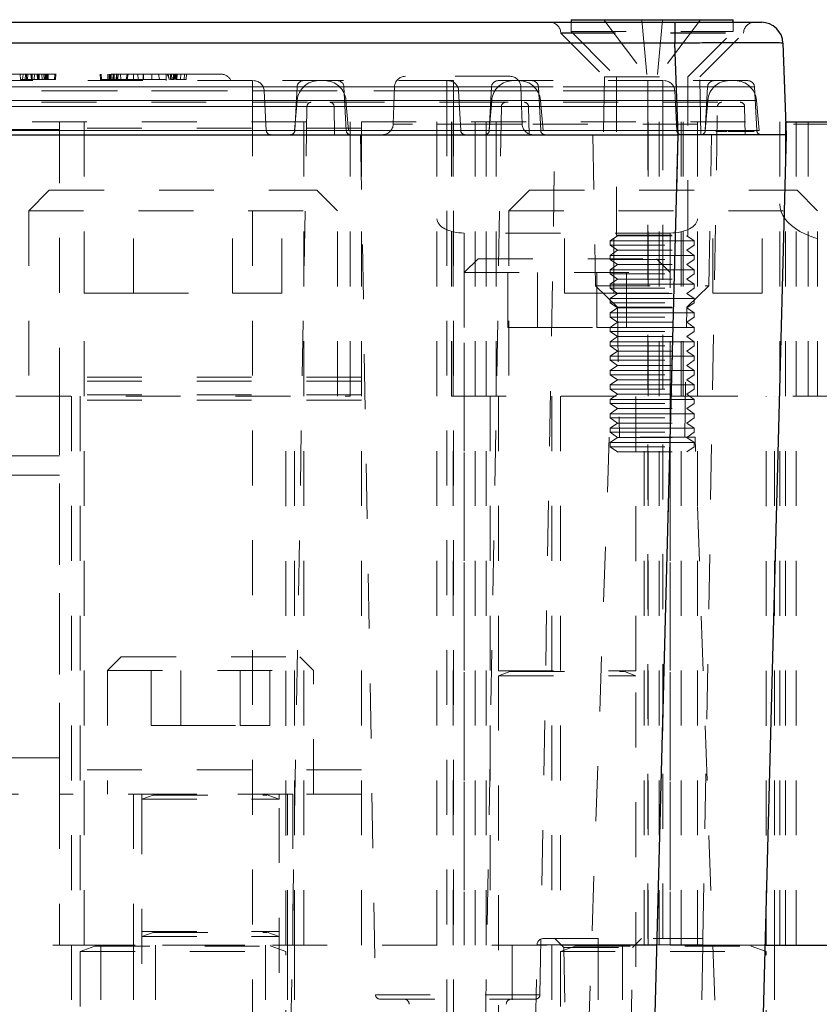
# Model space of a CAD drawing. Header units: inches. Extents: x 1802 to 2468, y -208 to -72.
# Tile 306 of 595: x 2074.74 to 2076.2, y -114.8 to -113.01. Entities that reach past the tile are written whole.
import ezdxf

# ---------------------------------------------------------------- set-up
doc = ezdxf.new("R2010")
doc.units = ezdxf.units.IN
doc.header["$LTSCALE"] = 0.5
doc.header["$MEASUREMENT"] = 0
doc.linetypes.add('HIDDEN', pattern=[0.225, 0.15, -0.075])
for name, color, linetype in [('DIE-M-S', 8, 'Continuous'), ('DIE-M-S3', 8, 'Continuous'), ('SVD-M-S', 8, 'Continuous')]:
    doc.layers.add(name, color=color, linetype=linetype)

msp = doc.modelspace()

# ---------------------------------------------------------------- linework, layer by layer
at = {"layer": 'DIE-M-S', "linetype": 'HIDDEN', "lineweight": 18}
for p, q in [((2073.5641, -113.19667), (2076.13726, -113.19667)), ((2074.85891, -114.69667), (2074.85891, -113.19667)), ((2075.25916, -114.69667), (2075.25916, -113.19667)), ((2075.25916, -114.69667), (2075.25916, -113.19667)), ((2075.34366, -113.69667), (2075.34366, -113.19667)), ((2075.36416, -114.69667), (2075.36416, -113.19667)), ((2075.50166, -114.69667), (2075.50166, -113.19667)), ((2075.53166, -114.69667), (2075.53166, -113.19667)), ((2075.53166, -114.69667), (2075.53166, -113.19667)), ((2075.57166, -114.69667), (2075.57166, -113.19667)), ((2075.57166, -114.69667), (2075.57166, -113.19667)), ((2075.60966, -113.19667), (2075.60966, -113.69667)), ((2075.90666, -114.69667), (2075.90666, -113.19667)), ((2075.90666, -114.69667), (2075.90666, -113.19667)), ((2075.94666, -114.69667), (2075.94666, -113.19667)), ((2075.94666, -114.69667), (2075.94666, -113.19667)), ((2075.97666, -114.69667), (2075.97666, -113.19667)), ((2076.12666, -114.69667), (2076.12666, -113.19667)), ((2076.13666, -114.69667), (2076.13666, -113.19667)), ((2076.13666, -114.69667), (2076.13666, -113.19667)), ((2074.73466, -113.69667), (2075.34366, -113.69667)), ((2074.83616, -113.69667), (2074.83616, -114.69667)), ((2075.24216, -114.69667), (2075.24216, -113.69667)), ((2075.71116, -113.69667), (2075.71116, -114.69667)), ((2075.95016, -113.69667), (2076.17816, -113.69667)), ((2076.11716, -114.69667), (2076.11716, -113.69667)), ((2073.60194, -114.69667), (2076.09942, -114.69667))]:
    msp.add_line(p, q, dxfattribs=at)
at = {"layer": 'DIE-M-S', "linetype": 'Continuous', "lineweight": 25}
for p, q in [((2076.13726, -113.19667), (2080.27666, -113.19667)), ((2076.09942, -114.69667), (2080.28654, -114.69667))]:
    msp.add_line(p, q, dxfattribs=at)
at = {"layer": 'DIE-M-S3', "linetype": 'HIDDEN', "lineweight": 18}
for p, q in [((2074.11416, -113.21091), (2074.81416, -113.21091)), ((2074.11416, -113.21091), (2074.81416, -113.21091)), ((2074.81416, -113.20846), (2074.81416, -113.19667)), ((2074.81416, -113.19667), (2074.81416, -113.20846)), ((2075.36416, -113.20846), (2074.81416, -113.20846)), ((2075.36416, -113.20846), (2074.81416, -113.20846)), ((2074.81416, -113.20846), (2074.81416, -113.66223)), ((2075.97666, -113.20112), (2075.50166, -113.20112)), ((2075.97666, -113.20112), (2075.50166, -113.20112)), ((2075.52816, -113.19667), (2075.52816, -113.69667)), ((2075.59166, -113.19667), (2075.59166, -114.69667)), ((2075.59166, -113.19667), (2075.59166, -114.69667)), ((2075.88666, -113.19667), (2075.88666, -114.69667)), ((2075.88666, -113.19667), (2075.88666, -114.69667)), ((2075.95016, -113.69667), (2075.95016, -113.19667)), ((2076.65166, -113.2013), (2076.12666, -113.2013)), ((2076.65166, -113.2013), (2076.12666, -113.2013)), ((2076.15666, -113.19667), (2076.15666, -114.69667)), ((2076.15666, -113.19667), (2076.15666, -114.69667)), ((2076.17816, -113.19667), (2076.17816, -113.69667)), ((2075.92666, -113.39948), (2075.55166, -113.39948)), ((2075.55166, -113.39948), (2075.55166, -114.69667)), ((2075.55166, -113.39948), (2075.55166, -113.47167)), ((2075.92666, -113.39948), (2075.92666, -114.69667)), ((2075.92666, -113.39948), (2075.92666, -113.47167)), ((2075.36416, -113.66223), (2074.81416, -113.66223)), ((2074.81416, -113.66223), (2074.81416, -113.70371)), ((2075.36416, -113.66939), (2074.81416, -113.66939)), ((2075.36416, -113.69428), (2074.81416, -113.69428)), ((2075.36416, -113.70371), (2074.81416, -113.70371)), ((2074.81416, -113.70371), (2074.81416, -114.35573)), ((2075.52816, -113.69667), (2075.95016, -113.69667)), ((2075.55166, -113.69667), (2075.55166, -114.69667)), ((2075.59866, -113.69667), (2075.59866, -114.69667)), ((2075.87966, -114.69667), (2075.87966, -113.69667)), ((2075.92666, -113.69667), (2075.92666, -114.69667)), ((2076.17816, -113.69667), (2076.60016, -113.69667)), ((2074.11416, -113.80564), (2074.81416, -113.80564)), ((2074.11416, -113.80564), (2074.81416, -113.80564)), ((2074.11416, -113.84048), (2074.81416, -113.84048)), ((2074.11416, -113.84048), (2074.81416, -113.84048)), ((2074.81416, -114.35573), (2074.81416, -113.84048)), ((2074.11416, -114.35573), (2074.81416, -114.35573)), ((2074.11416, -114.35573), (2074.81416, -114.35573)), ((2074.81416, -114.42167), (2074.81416, -114.35573)), ((2075.36416, -114.37771), (2074.81416, -114.37771)), ((2075.36416, -114.37771), (2074.81416, -114.37771)), ((2074.23916, -114.42167), (2074.81416, -114.42167)), ((2074.81416, -114.42167), (2074.81416, -114.69667)), ((2074.81416, -114.42167), (2074.81416, -114.69667)), ((2075.23916, -114.42167), (2074.81416, -114.42167)), ((2074.94866, -114.42167), (2074.94866, -114.69667)), ((2075.22966, -114.69667), (2075.22966, -114.42167)), ((2075.23916, -114.42167), (2075.23916, -114.69667)), ((2075.23916, -114.42167), (2075.23916, -114.69667)), ((2075.36416, -114.42167), (2075.23916, -114.42167)), ((2073.60194, -114.69667), (2076.09942, -114.69667)), ((2074.83616, -114.69667), (2074.83616, -115.19667)), ((2074.88916, -115.19667), (2074.88916, -114.69667)), ((2074.94866, -114.69667), (2074.94866, -115.19667)), ((2074.98866, -114.69667), (2074.98866, -115.19667)), ((2075.18966, -115.19667), (2075.18966, -114.69667)), ((2075.22966, -115.19667), (2075.22966, -114.69667)), ((2075.24216, -115.19667), (2075.24216, -114.69667)), ((2075.63866, -114.69667), (2075.63866, -115.19667)), ((2075.71116, -114.69667), (2075.71116, -115.19667)), ((2075.83966, -115.19667), (2075.83966, -114.69667)), ((2076.11716, -115.19667), (2076.11716, -114.69667))]:
    msp.add_line(p, q, dxfattribs=at)
at = {"layer": 'DIE-M-S3', "linetype": 'Continuous', "lineweight": 25}
msp.add_line((2076.09942, -114.69667), (2080.28654, -114.69667), dxfattribs=at)
at = {"layer": 'DIE-M-S3', "linetype": 'HIDDEN', "lineweight": 18}
for centre, major_axis, ratio, start_param, end_param in [((2076.25166, -113.3465), (0.125, 0), 0.5657728, 3.1415927, 4.712389), ((2075.55166, -113.37345), (0.05, 0), 0.5205671, 3.1415927, 4.712389), ((2075.92666, -113.37345), (0.05, 0), 0.5205671, 4.712389, 6.2831853)]:
    msp.add_ellipse(centre, major_axis=major_axis, ratio=ratio, start_param=start_param, end_param=end_param, dxfattribs=at)
at = {"layer": 'SVD-M-S', "linetype": 'Continuous', "lineweight": 25}
for p, q in [((2075.74635, -113.01081), (2075.74635, -113.01557)), ((2075.74635, -113.01081), (2076.04163, -113.01081)), ((2076.04163, -113.01557), (2076.04163, -113.01081)), ((2073.76583, -113.01557), (2075.93553, -113.01557)), ((2075.93553, -113.01557), (2075.93553, -113.05357)), ((2075.93553, -113.01557), (2076.09291, -113.01557)), ((2075.93553, -113.05357), (2073.76583, -113.05357)), ((2075.94135, -113.2203), (2075.93553, -113.05357)), ((2076.13226, -113.05357), (2076.13808, -113.2203)), ((2073.76001, -113.2203), (2075.94135, -113.2203)), ((2073.76006, -113.2203), (2075.9413, -113.2203)), ((2075.89055, -115.15833), (2075.9413, -113.2203)), ((2076.13808, -113.2203), (2075.94135, -113.2203)), ((2076.13808, -113.2203), (2076.08733, -115.15833))]:
    msp.add_line(p, q, dxfattribs=at)
at = {"layer": 'SVD-M-S', "linetype": 'HIDDEN', "lineweight": 18}
for p, q in [((2075.80619, -113.01081), (2075.88454, -113.11514)), ((2075.87509, -113.01081), (2075.88454, -113.11514)), ((2075.91289, -113.01081), (2075.90344, -113.11514)), ((2075.98178, -113.01081), (2075.90344, -113.11514)), ((2075.74635, -113.01557), (2075.74635, -113.03247)), ((2075.93553, -113.05357), (2075.93553, -113.01557)), ((2076.04163, -113.03247), (2076.04163, -113.01557)), ((2075.72733, -113.03457), (2076.05879, -113.03457)), ((2075.72733, -113.03457), (2076.05879, -113.03457)), ((2075.72733, -113.03457), (2075.72735, -113.03526)), ((2075.72735, -113.03526), (2076.06062, -113.03526)), ((2075.72735, -113.03526), (2075.80724, -113.11514)), ((2075.74635, -113.03247), (2076.04163, -113.03247)), ((2075.74635, -113.03247), (2075.82903, -113.11514)), ((2075.95895, -113.11514), (2076.04163, -113.03247)), ((2075.98074, -113.11514), (2076.06062, -113.03526)), ((2076.06062, -113.03526), (2076.06065, -113.03457)), ((2073.76583, -113.05357), (2075.93553, -113.05357)), ((2075.93553, -113.05357), (2075.94135, -113.2203)), ((2075.00816, -113.11006), (2074.6932, -113.11006)), ((2074.74293, -113.1199), (2074.74241, -113.11006)), ((2074.74686, -113.1199), (2074.74783, -113.11006)), ((2074.75174, -113.1199), (2074.75226, -113.11006)), ((2074.75398, -113.1199), (2074.75398, -113.11006)), ((2074.75568, -113.1199), (2074.75619, -113.11006)), ((2074.76312, -113.1199), (2074.7575, -113.1199)), ((2074.76312, -113.1199), (2074.7621, -113.11006)), ((2074.76305, -113.1199), (2074.76253, -113.11006)), ((2074.7644, -113.1199), (2074.76407, -113.11006)), ((2074.76782, -113.1199), (2074.76828, -113.11006)), ((2074.76782, -113.1199), (2074.76828, -113.11006)), ((2074.7914, -113.1199), (2074.76782, -113.1199)), ((2074.7737, -113.1199), (2074.77351, -113.11006)), ((2074.77394, -113.1199), (2074.77394, -113.11006)), ((2074.77604, -113.1199), (2074.77575, -113.11006)), ((2074.77609, -113.1199), (2074.77628, -113.11006)), ((2074.77698, -113.1199), (2074.7772, -113.11006)), ((2074.7823, -113.1199), (2074.78178, -113.11006)), ((2074.78624, -113.1199), (2074.78572, -113.11006)), ((2074.78821, -113.1199), (2074.78769, -113.11006)), ((2074.78883, -113.1199), (2074.78892, -113.11006)), ((2074.79, -113.1199), (2074.79, -113.11006)), ((2074.7914, -113.1199), (2074.79141, -113.11006)), ((2074.79332, -113.1199), (2074.79332, -113.11006)), ((2074.79344, -113.1199), (2074.79344, -113.11006)), ((2074.80489, -113.1199), (2074.80541, -113.11006)), ((2074.80686, -113.1199), (2074.80737, -113.11006)), ((2074.80686, -113.1199), (2074.80737, -113.11006)), ((2074.80686, -113.1199), (2074.80737, -113.11006)), ((2074.8886, -113.1199), (2074.88808, -113.11006)), ((2074.8886, -113.1199), (2074.88808, -113.11006)), ((2074.8886, -113.1199), (2074.88808, -113.11006)), ((2074.8886, -113.1199), (2074.88808, -113.11006)), ((2074.8886, -113.1199), (2074.88808, -113.11006)), ((2074.8886, -113.1199), (2074.88808, -113.11006)), ((2074.8886, -113.1199), (2074.88808, -113.11006)), ((2074.8886, -113.1199), (2074.88808, -113.11006)), ((2074.8886, -113.1199), (2074.88808, -113.11006)), ((2074.8886, -113.1199), (2074.88808, -113.11006)), ((2074.89057, -113.1199), (2074.89005, -113.11006)), ((2074.91365, -113.1199), (2074.89483, -113.1199)), ((2074.90202, -113.1199), (2074.90202, -113.11006)), ((2074.90202, -113.1199), (2074.90572, -113.1199)), ((2074.90221, -113.1199), (2074.9022, -113.11006)), ((2074.90474, -113.1199), (2074.90435, -113.11006)), ((2074.90538, -113.1199), (2074.90537, -113.11006)), ((2074.90538, -113.1199), (2074.90537, -113.11006)), ((2074.90547, -113.1199), (2074.90546, -113.11006)), ((2074.90547, -113.1199), (2074.90546, -113.11006)), ((2074.90565, -113.1199), (2074.90565, -113.11006)), ((2074.90575, -113.1199), (2074.90574, -113.11006)), ((2074.90646, -113.1199), (2074.90617, -113.11006)), ((2074.90661, -113.1199), (2074.9066, -113.11006)), ((2074.90661, -113.1199), (2074.9066, -113.11006)), ((2074.90688, -113.1199), (2074.90661, -113.1199)), ((2074.90691, -113.1199), (2074.90672, -113.11006)), ((2074.90688, -113.1199), (2074.90688, -113.11006)), ((2074.90688, -113.1199), (2074.90688, -113.11006)), ((2074.90688, -113.1199), (2075.02686, -113.1199)), ((2074.90732, -113.1199), (2074.90712, -113.11006)), ((2074.90814, -113.1199), (2074.90814, -113.11006)), ((2074.91096, -113.1199), (2074.91365, -113.1199)), ((2074.91119, -113.1199), (2074.9117, -113.11006)), ((2074.91168, -113.1199), (2074.91167, -113.11006)), ((2074.91316, -113.1199), (2074.91367, -113.11006)), ((2074.91365, -113.1199), (2074.91352, -113.11006)), ((2074.91365, -113.1199), (2074.91352, -113.11006)), ((2074.91365, -113.1199), (2074.91352, -113.11006)), ((2074.91751, -113.1199), (2074.9177, -113.11006)), ((2074.91834, -113.1199), (2074.91853, -113.11006)), ((2074.92051, -113.1199), (2074.9209, -113.11006)), ((2074.926, -113.1199), (2074.92548, -113.11006)), ((2074.93559, -113.1199), (2074.9373, -113.11006)), ((2074.93727, -113.1199), (2074.93926, -113.11006)), ((2074.94859, -113.1199), (2074.94911, -113.11006)), ((2074.9575, -113.1199), (2074.95698, -113.11006)), ((2074.96621, -113.1199), (2074.96621, -113.11006)), ((2074.96642, -113.1199), (2074.96642, -113.11006)), ((2074.96704, -113.1199), (2074.96704, -113.11006)), ((2074.96725, -113.1199), (2074.96725, -113.11006)), ((2074.96725, -113.1199), (2074.96725, -113.11006)), ((2074.96726, -113.1199), (2074.96725, -113.11006)), ((2074.98206, -113.1199), (2074.98257, -113.11006)), ((2074.9961, -113.1199), (2074.99438, -113.11006)), ((2075.10823, -113.11006), (2075.00816, -113.11006)), ((2075.00816, -113.12187), (2075.00816, -113.11006)), ((2075.00816, -113.11006), (2075.00816, -113.12187)), ((2075.01426, -113.1199), (2075.01013, -113.11006)), ((2075.01363, -113.1199), (2075.0121, -113.11006)), ((2075.0164, -113.1199), (2075.01659, -113.11006)), ((2075.0164, -113.1199), (2075.02229, -113.1199)), ((2075.01659, -113.11006), (2075.03813, -113.11006)), ((2075.01659, -113.1199), (2075.01677, -113.11006)), ((2075.01852, -113.1199), (2075.018, -113.11006)), ((2075.02141, -113.1199), (2075.02154, -113.11006)), ((2075.02141, -113.1199), (2075.02154, -113.11006)), ((2075.02141, -113.1199), (2075.02154, -113.11006)), ((2075.02141, -113.1199), (2075.02154, -113.11006)), ((2075.02246, -113.1199), (2075.02194, -113.11006)), ((2075.02279, -113.1199), (2075.0228, -113.11006)), ((2075.02323, -113.1199), (2075.02323, -113.11006)), ((2075.02482, -113.1199), (2075.02483, -113.11006)), ((2075.02482, -113.1199), (2075.02483, -113.11006)), ((2075.02667, -113.1199), (2075.02668, -113.11006)), ((2075.02667, -113.1199), (2075.02668, -113.11006)), ((2075.0268, -113.1199), (2075.02708, -113.11006)), ((2075.02686, -113.1199), (2075.02686, -113.11006)), ((2075.02686, -113.1199), (2075.02686, -113.11006)), ((2075.02785, -113.1199), (2075.02825, -113.11006)), ((2075.0279, -113.1199), (2075.02791, -113.11006)), ((2075.0279, -113.1199), (2075.02791, -113.11006)), ((2075.03479, -113.1199), (2075.03498, -113.11006)), ((2075.04111, -113.1199), (2075.04163, -113.11006)), ((2075.04505, -113.1199), (2075.04556, -113.11006)), ((2075.04505, -113.1199), (2075.04556, -113.11006)), ((2075.04505, -113.1199), (2075.04556, -113.11006)), ((2075.04505, -113.1199), (2075.04556, -113.11006)), ((2075.04505, -113.1199), (2075.04556, -113.11006)), ((2075.04505, -113.1199), (2075.04556, -113.11006)), ((2075.63505, -113.114), (2075.44427, -113.114)), ((2075.80724, -113.11514), (2075.80541, -113.2203)), ((2075.80724, -113.11514), (2075.98074, -113.11514)), ((2075.82903, -113.11514), (2075.82903, -113.40341)), ((2075.95895, -113.40341), (2075.95895, -113.11514)), ((2075.98257, -113.2203), (2075.98074, -113.11514)), ((2075.16564, -113.12187), (2074.18139, -113.12187)), ((2074.18139, -113.13306), (2075.16564, -113.13306)), ((2075.16564, -113.13306), (2074.18139, -113.13306)), ((2074.53572, -113.13306), (2075.51997, -113.13306)), ((2075.51997, -113.13306), (2074.53572, -113.13306)), ((2075.16564, -113.15781), (2075.16564, -113.12187)), ((2075.16564, -113.12187), (2075.16564, -113.15781)), ((2075.32054, -113.12187), (2075.16564, -113.12187)), ((2075.16564, -113.12187), (2075.16564, -113.13306)), ((2075.16564, -113.13306), (2075.16564, -113.12187)), ((2075.16564, -113.12187), (2075.16564, -113.14053)), ((2075.16564, -113.13306), (2075.33233, -113.13306)), ((2075.16564, -113.13306), (2075.16564, -113.21283)), ((2075.24699, -113.13306), (2075.16564, -113.13306)), ((2075.16564, -113.13306), (2075.16564, -113.21283)), ((2075.24699, -113.13306), (2075.2428, -113.21283)), ((2075.53178, -113.13306), (2075.24699, -113.13306)), ((2075.53178, -113.12187), (2075.32054, -113.12187)), ((2075.33233, -113.13306), (2075.33651, -113.21283)), ((2075.33233, -113.13306), (2075.53178, -113.13306)), ((2075.4246, -113.13299), (2075.42221, -113.2013)), ((2075.4246, -113.13299), (2075.65472, -113.13299)), ((2075.51997, -113.12187), (2075.51997, -113.15781)), ((2075.51997, -113.15781), (2075.51997, -113.12187)), ((2075.51997, -113.14053), (2075.51997, -113.12187)), ((2075.51997, -113.12187), (2075.51997, -113.13306)), ((2075.51997, -113.13306), (2075.51997, -113.12187)), ((2075.68666, -113.13306), (2075.51997, -113.13306)), ((2075.51997, -113.13306), (2075.51997, -113.21283)), ((2075.51997, -113.13306), (2075.60132, -113.13306)), ((2075.51997, -113.13306), (2075.51997, -113.21283)), ((2075.53178, -113.15781), (2075.53178, -113.12187)), ((2075.53178, -113.12187), (2075.53178, -113.15781)), ((2075.53178, -113.12187), (2075.53178, -113.13306)), ((2075.53178, -113.13306), (2075.53178, -113.12187)), ((2075.53178, -113.12187), (2075.53178, -113.14053)), ((2075.91367, -113.12187), (2075.53178, -113.12187)), ((2075.53178, -113.13306), (2075.53178, -113.21283)), ((2075.53178, -113.13306), (2075.53178, -113.21283)), ((2075.53178, -113.13306), (2075.91367, -113.13306)), ((2075.91367, -113.13306), (2075.53178, -113.13306)), ((2075.60132, -113.13306), (2075.59714, -113.21283)), ((2075.60132, -113.13306), (2075.88611, -113.13306)), ((2075.6571, -113.2013), (2075.65472, -113.13299)), ((2075.88611, -113.13306), (2075.68666, -113.13306)), ((2075.68666, -113.13306), (2075.69084, -113.21283)), ((2075.88611, -113.12187), (2075.88611, -113.15781)), ((2075.88611, -113.12187), (2075.88611, -113.15781)), ((2075.88611, -113.12187), (2075.88611, -113.14053)), ((2075.88611, -113.13306), (2075.88611, -113.12187)), ((2075.88611, -113.12187), (2075.88611, -113.13306)), ((2075.88611, -113.13306), (2075.88611, -113.21283)), ((2075.88611, -113.13306), (2075.91367, -113.13306)), ((2075.91367, -113.13306), (2075.88611, -113.13306)), ((2075.88611, -113.13306), (2075.88611, -113.21283)), ((2075.91367, -113.15781), (2075.91367, -113.12187)), ((2075.91367, -113.12187), (2075.91367, -113.15781)), ((2075.91367, -113.12187), (2075.91367, -113.15781)), ((2075.91367, -113.12187), (2075.91367, -113.15781)), ((2075.91367, -113.12187), (2075.91367, -113.13306)), ((2076.06857, -113.12187), (2075.91367, -113.12187)), ((2075.91367, -113.13306), (2075.91367, -113.12187)), ((2075.91367, -113.12187), (2075.91367, -113.14053)), ((2075.91367, -113.12187), (2075.91367, -113.14053)), ((2075.91367, -113.13306), (2075.91367, -113.12187)), ((2075.91367, -113.12187), (2075.91367, -113.13306)), ((2075.91367, -113.13306), (2076.08036, -113.13306)), ((2075.91367, -113.13306), (2075.91367, -113.21283)), ((2075.99502, -113.13306), (2075.91367, -113.13306)), ((2075.91367, -113.13306), (2075.91367, -113.21283)), ((2075.91367, -113.13306), (2075.99502, -113.13306)), ((2076.08036, -113.13306), (2075.91367, -113.13306)), ((2075.91367, -113.13306), (2075.91367, -113.21283)), ((2075.91367, -113.13306), (2075.91367, -113.21283)), ((2075.99502, -113.13306), (2075.99084, -113.21283)), ((2076.08036, -113.13306), (2076.08454, -113.21283)), ((2074.18139, -113.14053), (2075.16564, -113.14053)), ((2075.51997, -113.14053), (2074.53572, -113.14053)), ((2075.16564, -113.14053), (2075.18705, -113.14053)), ((2075.16564, -113.14053), (2075.16564, -113.21283)), ((2075.18705, -113.14053), (2075.19084, -113.21283)), ((2075.18705, -113.14053), (2075.53178, -113.14053)), ((2075.54138, -113.14053), (2075.51997, -113.14053)), ((2075.51997, -113.14053), (2075.51997, -113.21283)), ((2075.53178, -113.14053), (2075.53178, -113.21283)), ((2075.53178, -113.14053), (2075.91367, -113.14053)), ((2075.88611, -113.14053), (2075.54138, -113.14053)), ((2075.54138, -113.14053), (2075.54517, -113.21283)), ((2075.91367, -113.14053), (2075.88611, -113.14053)), ((2075.88611, -113.14053), (2075.88611, -113.21283)), ((2075.91367, -113.14053), (2075.93508, -113.14053)), ((2075.91367, -113.14053), (2075.91367, -113.21283)), ((2075.93508, -113.14053), (2075.91367, -113.14053)), ((2075.91367, -113.14053), (2075.91367, -113.21283)), ((2075.93508, -113.14053), (2075.93887, -113.21283)), ((2075.16564, -113.15781), (2074.18139, -113.15781)), ((2074.18139, -113.15781), (2075.16564, -113.15781)), ((2074.18139, -113.16124), (2075.16564, -113.16124)), ((2075.16564, -113.16898), (2074.18139, -113.16898)), ((2074.18139, -113.16898), (2075.16564, -113.16898)), ((2075.51997, -113.15781), (2074.53572, -113.15781)), ((2074.53572, -113.15781), (2075.51997, -113.15781)), ((2075.51997, -113.16898), (2074.53572, -113.16898)), ((2074.53572, -113.16898), (2075.51997, -113.16898)), ((2075.16564, -113.15781), (2075.16564, -113.21242)), ((2075.33606, -113.15781), (2075.16564, -113.15781)), ((2075.16564, -113.15781), (2075.24719, -113.15781)), ((2075.16564, -113.15781), (2075.16564, -113.21242)), ((2075.16564, -113.16124), (2075.30648, -113.16124)), ((2075.16564, -113.16124), (2075.16564, -113.16898)), ((2075.16564, -113.16124), (2075.16564, -113.16898)), ((2075.16564, -113.16898), (2075.16564, -113.2203)), ((2075.31435, -113.16898), (2075.16564, -113.16898)), ((2075.16564, -113.16898), (2075.26496, -113.16898)), ((2075.16564, -115.05922), (2075.16564, -113.16898)), ((2075.23197, -115.05922), (2075.26496, -113.16898)), ((2075.24719, -113.15781), (2075.24241, -113.21242)), ((2075.24719, -113.15781), (2075.53178, -113.15781)), ((2075.26496, -113.16898), (2075.53178, -113.16898)), ((2075.30648, -113.16124), (2075.53178, -113.16124)), ((2075.31435, -113.16898), (2075.31525, -113.2203)), ((2075.53178, -113.16898), (2075.31435, -113.16898)), ((2075.33606, -113.15781), (2075.34084, -113.21242)), ((2075.53178, -113.15781), (2075.33606, -113.15781)), ((2075.51997, -113.15781), (2075.69039, -113.15781)), ((2075.51997, -113.15781), (2075.51997, -113.21242)), ((2075.60152, -113.15781), (2075.51997, -113.15781)), ((2075.51997, -113.15781), (2075.51997, -113.21242)), ((2075.51997, -113.16898), (2075.51997, -113.16124)), ((2075.51997, -113.16898), (2075.51997, -113.16124)), ((2075.51997, -115.05922), (2075.51997, -113.16898)), ((2075.61929, -113.16898), (2075.51997, -113.16898)), ((2075.51997, -113.16898), (2075.66868, -113.16898)), ((2075.51997, -113.16898), (2075.51997, -113.2203)), ((2075.53178, -113.15781), (2075.53178, -113.21242)), ((2075.53178, -113.15781), (2075.53178, -113.21242)), ((2075.91367, -113.15781), (2075.53178, -113.15781)), ((2075.53178, -113.15781), (2075.91367, -113.15781)), ((2075.53178, -113.16898), (2075.53178, -113.16124)), ((2075.53178, -113.16898), (2075.53178, -113.16124)), ((2075.53178, -113.16124), (2075.91367, -113.16124)), ((2075.53178, -115.05922), (2075.53178, -113.16898)), ((2075.53178, -113.16898), (2075.53178, -113.2203)), ((2075.91367, -113.16898), (2075.53178, -113.16898)), ((2075.53178, -113.16898), (2075.91367, -113.16898)), ((2075.5863, -115.05922), (2075.61929, -113.16898)), ((2075.60152, -113.15781), (2075.59674, -113.21242)), ((2075.88611, -113.15781), (2075.60152, -113.15781)), ((2075.88611, -113.16898), (2075.61929, -113.16898)), ((2075.66868, -113.16898), (2075.88611, -113.16898)), ((2075.66868, -113.16898), (2075.66958, -113.2203)), ((2075.69039, -113.15781), (2075.88611, -113.15781)), ((2075.69039, -113.15781), (2075.69517, -113.21242)), ((2075.88611, -113.15781), (2075.88611, -113.21242)), ((2075.91367, -113.15781), (2075.88611, -113.15781)), ((2075.88611, -113.15781), (2075.91367, -113.15781)), ((2075.88611, -113.15781), (2075.88611, -113.21242)), ((2075.88611, -113.16898), (2075.88611, -113.16124)), ((2075.88611, -113.16898), (2075.88611, -113.16124)), ((2075.88611, -114.68486), (2075.88611, -113.16898)), ((2075.91367, -113.16898), (2075.88611, -113.16898)), ((2075.88611, -113.16898), (2075.91367, -113.16898)), ((2075.88611, -113.16898), (2075.88611, -113.2203)), ((2075.91367, -113.15781), (2075.91367, -113.21242)), ((2076.08409, -113.15781), (2075.91367, -113.15781)), ((2075.91367, -113.15781), (2075.99522, -113.15781)), ((2075.91367, -113.15781), (2075.91367, -113.21242)), ((2075.91367, -113.15781), (2076.08409, -113.15781)), ((2075.91367, -113.15781), (2075.91367, -113.21242)), ((2075.99522, -113.15781), (2075.91367, -113.15781)), ((2075.91367, -113.15781), (2075.91367, -113.21242)), ((2075.91367, -113.16898), (2075.91367, -113.16124)), ((2075.91367, -113.16124), (2076.05451, -113.16124)), ((2075.91367, -113.16898), (2075.91367, -113.16124)), ((2075.91367, -113.16898), (2075.91367, -113.16124)), ((2075.91367, -113.16898), (2075.91367, -113.16124)), ((2075.91367, -113.16898), (2075.91367, -113.2203)), ((2076.06238, -113.16898), (2075.91367, -113.16898)), ((2075.91367, -113.16898), (2076.01299, -113.16898)), ((2075.91367, -114.68486), (2075.91367, -113.16898)), ((2075.91367, -114.68486), (2075.91367, -113.16898)), ((2076.01299, -113.16898), (2075.91367, -113.16898)), ((2075.91367, -113.16898), (2076.06238, -113.16898)), ((2075.91367, -113.16898), (2075.91367, -113.2203)), ((2075.98653, -114.68486), (2076.01299, -113.16898)), ((2075.99522, -113.15781), (2075.99044, -113.21242)), ((2076.06238, -113.16898), (2076.06328, -113.2203)), ((2076.08409, -113.15781), (2076.08887, -113.21242)), ((2075.6571, -113.2013), (2075.42221, -113.2013)), ((2075.16564, -113.21242), (2074.18139, -113.21242)), ((2075.16564, -113.21283), (2074.18139, -113.21283)), ((2074.18139, -113.21283), (2075.16564, -113.21283)), ((2075.16564, -113.21283), (2074.18139, -113.21283)), ((2074.53572, -113.21283), (2075.51997, -113.21283)), ((2075.51997, -113.21283), (2074.53572, -113.21283)), ((2074.53572, -113.21283), (2075.51997, -113.21283)), ((2075.34084, -113.21242), (2075.16564, -113.21242)), ((2075.33651, -113.21283), (2075.16564, -113.21283)), ((2075.16564, -113.2203), (2075.16564, -113.21283)), ((2075.16564, -113.21283), (2075.2428, -113.21283)), ((2075.16564, -113.2203), (2075.16564, -113.21283)), ((2075.16564, -113.21283), (2075.16564, -113.2203)), ((2075.19084, -113.21283), (2075.16564, -113.21283)), ((2075.53178, -113.21283), (2075.19084, -113.21283)), ((2075.2428, -113.21283), (2075.53178, -113.21283)), ((2075.53178, -113.21283), (2075.33651, -113.21283)), ((2075.53178, -113.21242), (2075.34084, -113.21242)), ((2075.36249, -113.2203), (2075.38985, -114.78736)), ((2075.51997, -113.2203), (2075.51997, -113.21283)), ((2075.51997, -113.21283), (2075.54517, -113.21283)), ((2075.51997, -113.21283), (2075.69084, -113.21283)), ((2075.59714, -113.21283), (2075.51997, -113.21283)), ((2075.51997, -113.21283), (2075.51997, -113.2203)), ((2075.51997, -113.21283), (2075.51997, -113.2203)), ((2075.91367, -113.21242), (2075.53178, -113.21242)), ((2075.53178, -113.2203), (2075.53178, -113.21283)), ((2075.53178, -113.21283), (2075.53178, -113.2203)), ((2075.53178, -113.21283), (2075.53178, -113.2203)), ((2075.91367, -113.21283), (2075.53178, -113.21283)), ((2075.53178, -113.21283), (2075.91367, -113.21283)), ((2075.91367, -113.21283), (2075.53178, -113.21283)), ((2075.54517, -113.21283), (2075.88611, -113.21283)), ((2075.88611, -113.21283), (2075.59714, -113.21283)), ((2075.68947, -114.78736), (2075.71682, -113.2203)), ((2075.69084, -113.21283), (2075.88611, -113.21283)), ((2075.78572, -113.2203), (2075.79053, -113.49589)), ((2075.88611, -113.21283), (2075.91367, -113.21283)), ((2075.88611, -113.2203), (2075.88611, -113.21283)), ((2075.88611, -113.2203), (2075.88611, -113.21283)), ((2075.91367, -113.21283), (2075.88611, -113.21283)), ((2075.88611, -113.21283), (2075.91367, -113.21283)), ((2075.88611, -113.21283), (2075.88611, -113.2203)), ((2075.9413, -113.2203), (2075.89055, -115.15833)), ((2076.08887, -113.21242), (2075.91367, -113.21242)), ((2076.08454, -113.21283), (2075.91367, -113.21283)), ((2075.91367, -113.21283), (2075.91367, -113.2203)), ((2075.91367, -113.21283), (2075.99084, -113.21283)), ((2075.91367, -113.2203), (2075.91367, -113.21283)), ((2075.93887, -113.21283), (2075.91367, -113.21283)), ((2075.91367, -113.21283), (2075.91367, -113.2203)), ((2075.91367, -113.21283), (2075.93887, -113.21283)), ((2075.91367, -113.2203), (2075.91367, -113.21283)), ((2075.99084, -113.21283), (2075.91367, -113.21283)), ((2075.91367, -113.2203), (2075.91367, -113.21283)), ((2075.91367, -113.21283), (2076.08454, -113.21283)), ((2075.91367, -113.21283), (2075.91367, -113.2203)), ((2075.99745, -113.49589), (2076.00226, -113.2203)), ((2076.01712, -113.21439), (2076.018, -113.21439)), ((2074.79541, -113.32167), (2074.75791, -113.35917)), ((2074.79541, -113.32167), (2075.28291, -113.32167)), ((2074.85903, -113.50917), (2074.85903, -113.32167)), ((2074.94909, -113.50917), (2074.94909, -113.32167)), ((2075.12923, -113.50917), (2075.12923, -113.32167)), ((2075.21929, -113.50917), (2075.21929, -113.32167)), ((2075.32041, -113.35917), (2075.28291, -113.32167)), ((2075.67041, -113.32167), (2075.63291, -113.35917)), ((2075.67041, -113.32167), (2076.15791, -113.32167)), ((2075.73403, -113.50917), (2075.73403, -113.32167)), ((2075.82409, -113.50917), (2075.82409, -113.32167)), ((2076.00423, -113.50917), (2076.00423, -113.32167)), ((2076.09429, -113.50917), (2076.09429, -113.32167)), ((2076.19541, -113.35917), (2076.15791, -113.32167)), ((2074.75791, -113.35917), (2075.32041, -113.35917)), ((2074.75791, -113.35917), (2074.75791, -113.69667)), ((2075.32041, -113.69667), (2075.32041, -113.35917)), ((2075.63291, -113.35917), (2076.19541, -113.35917)), ((2075.63291, -113.35917), (2075.63291, -113.69667)), ((2076.19541, -113.69667), (2076.19541, -113.35917)), ((2075.8306, -113.40451), (2075.81722, -113.41389)), ((2075.82903, -113.40341), (2075.95895, -113.40341)), ((2075.82903, -113.40341), (2075.8306, -113.40451)), ((2075.8306, -113.40451), (2075.95737, -113.40451)), ((2075.95737, -113.40451), (2075.95895, -113.40341)), ((2075.97076, -113.41389), (2075.95737, -113.40451)), ((2075.89399, -113.41389), (2075.81722, -113.41389)), ((2075.81722, -113.41389), (2075.81722, -113.42139)), ((2075.81722, -113.42139), (2075.97076, -113.42139)), ((2075.81722, -113.42139), (2075.8306, -113.43076)), ((2075.97076, -113.41389), (2075.89399, -113.41389)), ((2075.95737, -113.43076), (2075.97076, -113.42139)), ((2075.97076, -113.42139), (2075.97076, -113.41389)), ((2075.8306, -113.43076), (2075.81722, -113.44013)), ((2075.89399, -113.44013), (2075.81722, -113.44013)), ((2075.81722, -113.44013), (2075.81722, -113.44764)), ((2075.8306, -113.43076), (2075.95737, -113.43076)), ((2075.97076, -113.44013), (2075.89399, -113.44013)), ((2075.97076, -113.44013), (2075.95737, -113.43076)), ((2075.97076, -113.44764), (2075.97076, -113.44013)), ((2075.57666, -113.44667), (2075.55166, -113.47167)), ((2075.57666, -113.44667), (2075.90166, -113.44667)), ((2075.63091, -113.57167), (2075.63091, -113.44667)), ((2075.68503, -113.57167), (2075.68503, -113.44667)), ((2075.79329, -113.57167), (2075.79329, -113.44667)), ((2075.81722, -113.44764), (2075.97076, -113.44764)), ((2075.81722, -113.44764), (2075.8306, -113.45701)), ((2075.8306, -113.45701), (2075.81722, -113.46638)), ((2075.8306, -113.45701), (2075.95737, -113.45701)), ((2075.84741, -113.57167), (2075.84741, -113.44667)), ((2075.92666, -113.47167), (2075.90166, -113.44667)), ((2075.95737, -113.45701), (2075.97076, -113.44764)), ((2075.97076, -113.46638), (2075.95737, -113.45701)), ((2075.55166, -113.47167), (2075.92666, -113.47167)), ((2075.55166, -113.47167), (2075.55166, -113.69667)), ((2075.89399, -113.46638), (2075.81722, -113.46638)), ((2075.81722, -113.46638), (2075.81722, -113.47388)), ((2075.81722, -113.47388), (2075.97076, -113.47388)), ((2075.81722, -113.47388), (2075.8306, -113.48325)), ((2075.97076, -113.46638), (2075.89399, -113.46638)), ((2075.92666, -113.69667), (2075.92666, -113.47167)), ((2075.95737, -113.48325), (2075.97076, -113.47388)), ((2075.97076, -113.47388), (2075.97076, -113.46638)), ((2075.79053, -113.49589), (2075.99745, -113.49589)), ((2075.79063, -113.49589), (2075.83057, -113.53446)), ((2075.8306, -113.48325), (2075.81722, -113.49263)), ((2075.89399, -113.49263), (2075.81722, -113.49263)), ((2075.81722, -113.49263), (2075.81722, -113.50013)), ((2075.8306, -113.48325), (2075.95737, -113.48325)), ((2075.97076, -113.49263), (2075.89399, -113.49263)), ((2075.97076, -113.49263), (2075.95737, -113.48325)), ((2075.9574, -113.53446), (2075.99735, -113.49589)), ((2075.97076, -113.50013), (2075.97076, -113.49263)), ((2074.85903, -113.50917), (2074.94909, -113.50917)), ((2074.94909, -113.50917), (2075.12923, -113.50917)), ((2075.12923, -113.50917), (2075.21929, -113.50917)), ((2075.73403, -113.50917), (2075.82409, -113.50917)), ((2075.81722, -113.50013), (2075.97076, -113.50013)), ((2075.81722, -113.50013), (2075.8306, -113.5095)), ((2075.8306, -113.5095), (2075.81722, -113.51887)), ((2075.82409, -113.50917), (2076.00423, -113.50917)), ((2075.8306, -113.5095), (2075.95737, -113.5095)), ((2075.95737, -113.5095), (2075.97076, -113.50013)), ((2075.97076, -113.51887), (2075.95737, -113.5095)), ((2076.00423, -113.50917), (2076.09429, -113.50917)), ((2075.89399, -113.51887), (2075.81722, -113.51887)), ((2075.81722, -113.51887), (2075.81722, -113.52638)), ((2075.81722, -113.52638), (2075.97076, -113.52638)), ((2075.81722, -113.52638), (2075.8306, -113.53575)), ((2075.97076, -113.51887), (2075.89399, -113.51887)), ((2075.95737, -113.53575), (2075.97076, -113.52638)), ((2075.97076, -113.52638), (2075.97076, -113.51887)), ((2075.8306, -113.53575), (2075.81722, -113.54512)), ((2075.89399, -113.54512), (2075.81722, -113.54512)), ((2075.81722, -113.54512), (2075.81722, -113.55262)), ((2075.83057, -113.53446), (2075.9574, -113.53446)), ((2075.83057, -113.53446), (2075.83471, -113.77148)), ((2075.8306, -113.53575), (2075.95737, -113.53575)), ((2075.97076, -113.54512), (2075.89399, -113.54512)), ((2075.95326, -113.77148), (2075.9574, -113.53446)), ((2075.97076, -113.54512), (2075.95737, -113.53575)), ((2075.97076, -113.55262), (2075.97076, -113.54512)), ((2075.81722, -113.55262), (2075.97076, -113.55262)), ((2075.81722, -113.55262), (2075.8306, -113.56199)), ((2075.8306, -113.56199), (2075.81722, -113.57137)), ((2075.8306, -113.56199), (2075.95737, -113.56199)), ((2075.95737, -113.56199), (2075.97076, -113.55262)), ((2075.97076, -113.57137), (2075.95737, -113.56199)), ((2075.63091, -113.57167), (2075.68503, -113.57167)), ((2075.68503, -113.57167), (2075.79329, -113.57167)), ((2075.79329, -113.57167), (2075.84741, -113.57167)), ((2075.89399, -113.57137), (2075.81722, -113.57137)), ((2075.81722, -113.57137), (2075.81722, -113.57887)), ((2075.81722, -113.57887), (2075.97076, -113.57887)), ((2075.81722, -113.57887), (2075.8306, -113.58824)), ((2075.97076, -113.57137), (2075.89399, -113.57137)), ((2075.95737, -113.58824), (2075.97076, -113.57887)), ((2075.97076, -113.57887), (2075.97076, -113.57137)), ((2075.8306, -113.58824), (2075.81722, -113.59761)), ((2075.89399, -113.59761), (2075.81722, -113.59761)), ((2075.81722, -113.59761), (2075.81722, -113.60512)), ((2075.81722, -113.60512), (2075.97076, -113.60512)), ((2075.81722, -113.60512), (2075.8306, -113.61449)), ((2075.8306, -113.58824), (2075.95737, -113.58824)), ((2075.97076, -113.59761), (2075.89399, -113.59761)), ((2075.97076, -113.59761), (2075.95737, -113.58824)), ((2075.95737, -113.61449), (2075.97076, -113.60512)), ((2075.97076, -113.60512), (2075.97076, -113.59761)), ((2075.8306, -113.61449), (2075.81722, -113.62386)), ((2075.8306, -113.61449), (2075.95737, -113.61449)), ((2075.97076, -113.62386), (2075.95737, -113.61449)), ((2075.89399, -113.62386), (2075.81722, -113.62386)), ((2075.81722, -113.62386), (2075.81722, -113.63136)), ((2075.81722, -113.63136), (2075.97076, -113.63136)), ((2075.81722, -113.63136), (2075.8306, -113.64074)), ((2075.8306, -113.64074), (2075.81722, -113.65011)), ((2075.8306, -113.64074), (2075.95737, -113.64074)), ((2075.97076, -113.62386), (2075.89399, -113.62386)), ((2075.95737, -113.64074), (2075.97076, -113.63136)), ((2075.97076, -113.65011), (2075.95737, -113.64074)), ((2075.97076, -113.63136), (2075.97076, -113.62386)), ((2075.89399, -113.65011), (2075.81722, -113.65011)), ((2075.81722, -113.65011), (2075.81722, -113.65761)), ((2075.81722, -113.65761), (2075.97076, -113.65761)), ((2075.81722, -113.65761), (2075.8306, -113.66698)), ((2075.97076, -113.65011), (2075.89399, -113.65011)), ((2075.95737, -113.66698), (2075.97076, -113.65761)), ((2075.97076, -113.65761), (2075.97076, -113.65011)), ((2075.8306, -113.66698), (2075.81722, -113.67635)), ((2075.89399, -113.67635), (2075.81722, -113.67635)), ((2075.81722, -113.67635), (2075.81722, -113.68386)), ((2075.8306, -113.66698), (2075.95737, -113.66698)), ((2075.97076, -113.67635), (2075.89399, -113.67635)), ((2075.97076, -113.67635), (2075.95737, -113.66698)), ((2075.97076, -113.68386), (2075.97076, -113.67635)), ((2075.81722, -113.68386), (2075.97076, -113.68386)), ((2075.81722, -113.68386), (2075.8306, -113.69323)), ((2075.8306, -113.69323), (2075.81722, -113.7026)), ((2075.8306, -113.69323), (2075.95737, -113.69323)), ((2075.95737, -113.69323), (2075.97076, -113.68386)), ((2075.97076, -113.7026), (2075.95737, -113.69323)), ((2074.85166, -113.69667), (2074.85166, -114.69707)), ((2075.22666, -114.69707), (2075.22666, -113.69667)), ((2075.61416, -113.69667), (2075.61416, -114.19707)), ((2075.72666, -113.69667), (2075.72666, -114.69707)), ((2075.89399, -113.7026), (2075.81722, -113.7026)), ((2075.81722, -113.7026), (2075.81722, -113.7101)), ((2075.81722, -113.7101), (2075.97076, -113.7101)), ((2075.81722, -113.7101), (2075.8306, -113.71948)), ((2075.86416, -114.19707), (2075.86416, -113.69667)), ((2075.97076, -113.7026), (2075.89399, -113.7026)), ((2075.95737, -113.71948), (2075.97076, -113.7101)), ((2075.97076, -113.7101), (2075.97076, -113.7026)), ((2076.10166, -114.69707), (2076.10166, -113.69667)), ((2075.8306, -113.71948), (2075.81722, -113.72885)), ((2075.89399, -113.72885), (2075.81722, -113.72885)), ((2075.81722, -113.72885), (2075.81722, -113.73635)), ((2075.8306, -113.71948), (2075.95737, -113.71948)), ((2075.97076, -113.72885), (2075.89399, -113.72885)), ((2075.97076, -113.72885), (2075.95737, -113.71948)), ((2075.97076, -113.73635), (2075.97076, -113.72885)), ((2075.81722, -113.73635), (2075.97076, -113.73635)), ((2075.81722, -113.73635), (2075.8306, -113.74572)), ((2075.8306, -113.74572), (2075.81722, -113.75509)), ((2075.8306, -113.74572), (2075.95737, -113.74572)), ((2075.95737, -113.74572), (2075.97076, -113.73635)), ((2075.97076, -113.75509), (2075.95737, -113.74572)), ((2075.89399, -113.75509), (2075.81722, -113.75509)), ((2075.81722, -113.75509), (2075.81722, -113.7626)), ((2075.81722, -113.7626), (2075.97076, -113.7626)), ((2075.81722, -113.7626), (2075.8306, -113.77197)), ((2075.97076, -113.75509), (2075.89399, -113.75509)), ((2075.95737, -113.77197), (2075.97076, -113.7626)), ((2075.97076, -113.7626), (2075.97076, -113.75509)), ((2075.8158, -113.77148), (2075.76604, -115.19667)), ((2075.97217, -113.77148), (2075.8158, -113.77148)), ((2075.8306, -113.77197), (2075.81722, -113.78134)), ((2075.89399, -113.78134), (2075.81722, -113.78134)), ((2075.81722, -113.78134), (2075.81722, -113.78884)), ((2075.8306, -113.77197), (2075.95737, -113.77197)), ((2075.97076, -113.78134), (2075.89399, -113.78134)), ((2075.97076, -113.78134), (2075.95737, -113.77197)), ((2075.97076, -113.78884), (2075.97076, -113.78134)), ((2076.02194, -115.19667), (2075.97217, -113.77148)), ((2075.81722, -113.78884), (2075.97076, -113.78884)), ((2075.81722, -113.78884), (2075.8306, -113.79822)), ((2075.8306, -113.79822), (2075.95737, -113.79822)), ((2075.95737, -113.79822), (2075.97076, -113.78884)), ((2074.92666, -114.17167), (2074.90166, -114.19667)), ((2074.92666, -114.17167), (2075.25166, -114.17167)), ((2074.98091, -114.29667), (2074.98091, -114.17167)), ((2075.03503, -114.29667), (2075.03503, -114.17167)), ((2075.14329, -114.29667), (2075.14329, -114.17167)), ((2075.19741, -114.29667), (2075.19741, -114.17167)), ((2075.27666, -114.19667), (2075.25166, -114.17167)), ((2074.90166, -114.19667), (2075.27666, -114.19667)), ((2074.90166, -114.19667), (2074.90166, -114.42167)), ((2075.27666, -114.42167), (2075.27666, -114.19667)), ((2075.61416, -114.19707), (2075.86416, -114.19707)), ((2075.63446, -114.19859), (2075.61416, -114.20598)), ((2075.61416, -114.20598), (2075.86416, -114.20598)), ((2075.61416, -114.20598), (2075.61416, -115.17217)), ((2075.63446, -114.19859), (2075.84207, -114.19859)), ((2075.86416, -114.20598), (2075.84386, -114.19859)), ((2075.86416, -115.13667), (2075.86416, -114.20598)), ((2074.98091, -114.29667), (2075.03503, -114.29667)), ((2075.03503, -114.29667), (2075.14329, -114.29667)), ((2075.14329, -114.29667), (2075.19741, -114.29667)), ((2074.96416, -114.42167), (2074.96416, -114.42207)), ((2074.96416, -114.42207), (2075.21416, -114.42207)), ((2074.96416, -114.42207), (2074.96416, -114.43098)), ((2074.98446, -114.42359), (2074.96416, -114.43098)), ((2074.98446, -114.42359), (2075.19207, -114.42359)), ((2075.21416, -114.43098), (2075.19386, -114.42359)), ((2075.21416, -114.42207), (2075.21416, -114.42167)), ((2075.21416, -114.43098), (2075.21416, -114.42207)), ((2074.96416, -114.43098), (2075.21416, -114.43098)), ((2074.96416, -114.43098), (2074.96416, -115.14717)), ((2075.21416, -115.14717), (2075.21416, -114.43098)), ((2074.96416, -114.67207), (2075.21416, -114.67207)), ((2074.98446, -114.67359), (2074.96416, -114.68098)), ((2074.96416, -114.68098), (2075.21416, -114.68098)), ((2074.98446, -114.67359), (2075.19207, -114.67359)), ((2075.21416, -114.68098), (2075.19386, -114.67359)), ((2074.85166, -114.69707), (2075.22666, -114.69707)), ((2074.87871, -114.69859), (2074.85166, -114.70844)), ((2074.87871, -114.69859), (2075.19781, -114.69859)), ((2075.22666, -114.70844), (2075.19961, -114.69859)), ((2075.67779, -115.05922), (2075.68412, -114.69647)), ((2075.68412, -114.69647), (2075.79556, -114.69647)), ((2075.79556, -114.69647), (2075.68412, -114.69647)), ((2075.69593, -114.68486), (2075.91367, -114.68486)), ((2075.71682, -114.68486), (2075.73285, -114.70089)), ((2075.72666, -114.69707), (2076.10166, -114.69707)), ((2075.75371, -114.69859), (2075.72666, -114.70844)), ((2075.75371, -114.69859), (2076.07281, -114.69859)), ((2075.79556, -114.69647), (2075.79556, -114.68486)), ((2075.79556, -114.69647), (2075.79556, -114.68486)), ((2075.79556, -114.69647), (2075.79556, -115.05922)), ((2075.79556, -114.69647), (2075.98633, -114.69647)), ((2075.79556, -114.69647), (2075.79556, -115.05922)), ((2075.98633, -114.69647), (2075.79556, -114.69647)), ((2075.85828, -114.70089), (2075.8743, -114.68486)), ((2075.91367, -114.68486), (2075.98653, -114.68486)), ((2075.98633, -114.69647), (2075.98, -115.05922)), ((2075.98633, -114.69647), (2075.98653, -114.68486)), ((2076.10166, -114.70844), (2076.07461, -114.69859)), ((2074.85166, -114.70844), (2075.22666, -114.70844)), ((2074.85166, -114.70844), (2074.85166, -115.91542)), ((2075.22666, -115.91542), (2075.22666, -114.70844)), ((2075.72666, -114.70844), (2076.10166, -114.70844)), ((2075.72666, -114.70844), (2075.72666, -115.91542)), ((2075.73285, -114.70089), (2075.85828, -114.70089)), ((2075.73285, -114.70089), (2075.73944, -115.07856)), ((2075.85168, -115.07856), (2075.85828, -114.70089)), ((2076.10166, -115.91542), (2076.10166, -114.70844)), ((2075.68947, -114.78736), (2075.38985, -114.78736)), ((2075.39772, -114.7951), (2075.6816, -114.7951))]:
    msp.add_line(p, q, dxfattribs=at)
for centre, radius, start, end in [((2075.70766, -113.03526), 0.01969, 2, 90), ((2076.08032, -113.03526), 0.01969, 90, 178), ((2075.10823, -113.12974), 0.01969, 23.57818, 90), ((2075.44427, -113.13368), 0.01969, 90, 178), ((2075.63505, -113.13368), 0.01969, 2, 90), ((2075.16739, -113.14156), 0.01969, 3, 90), ((2075.25878, -113.13368), 0.01181, 90, 177), ((2075.28641, -113.16124), 0.03937, 90, 175), ((2075.29684, -113.16124), 0.03937, 5, 90), ((2075.32054, -113.13368), 0.01181, 3, 90), ((2075.52172, -113.14156), 0.01969, 3, 90), ((2075.61311, -113.13368), 0.01181, 90, 177), ((2075.64074, -113.16124), 0.03937, 90, 175), ((2075.65117, -113.16124), 0.03937, 5, 90), ((2075.67487, -113.13368), 0.01181, 3, 90), ((2075.91543, -113.14156), 0.01969, 3, 90), ((2076.00681, -113.13368), 0.01181, 90, 177), ((2076.03444, -113.16124), 0.03937, 90, 175), ((2076.04487, -113.16124), 0.03937, 5, 90), ((2076.06857, -113.13368), 0.01181, 3, 90), ((2075.27284, -113.16911), 0.00787, 90, 179), ((2075.30648, -113.16911), 0.00787, 1, 90), ((2075.62717, -113.16911), 0.00787, 90, 179), ((2075.66081, -113.16911), 0.00787, 1, 90), ((2076.02087, -113.16911), 0.00787, 90, 179), ((2076.05451, -113.16911), 0.00787, 1, 90), ((2075.40254, -113.20061), 0.01969, 270, 358), ((2075.67678, -113.20061), 0.01969, 182, 270), ((2075.1987, -113.21242), 0.00787, 183, 270), ((2075.23494, -113.21242), 0.00787, 270, 357), ((2075.34437, -113.21242), 0.00787, 183, 270), ((2075.55304, -113.21242), 0.00787, 183, 270), ((2075.58927, -113.21242), 0.00787, 270, 357), ((2075.6987, -113.21242), 0.00787, 183, 270), ((2075.94674, -113.21242), 0.00787, 183, 270), ((2075.98297, -113.21242), 0.00787, 270, 357), ((2076.09241, -113.21242), 0.00787, 183, 270), ((2075.63419, -114.19785), 0.000787, 290, 90), ((2075.84412, -114.19785), 0.000787, 90, 250), ((2074.98419, -114.42285), 0.000787, 290, 90), ((2075.19412, -114.42285), 0.000787, 90, 250), ((2074.98419, -114.67285), 0.000787, 290, 90), ((2075.19412, -114.67285), 0.000787, 90, 250), ((2074.87844, -114.69785), 0.000787, 290, 90), ((2075.19987, -114.69785), 0.000787, 90, 250), ((2075.69593, -114.69667), 0.01181, 90, 179), ((2075.75344, -114.69785), 0.000787, 290, 90), ((2076.07487, -114.69785), 0.000787, 90, 250), ((2075.39772, -114.78722), 0.00787, 181, 270), ((2075.6816, -114.78722), 0.00787, 270, 359), ((2075.44149, -114.80494), 0.00984, 1.5, 90), ((2075.63783, -114.80494), 0.00984, 90, 178.5)]:
    msp.add_arc(centre, radius, start, end, dxfattribs=at)
at = {"layer": 'SVD-M-S', "linetype": 'Continuous', "lineweight": 25}
msp.add_arc((2076.09291, -113.05494), 0.03937, 2, 90, dxfattribs=at)
msp.add_open_spline([(2076.13226, -113.05357), (2076.13146, -113.05348), (2076.12988, -113.0533), (2076.11392, -113.05306), (2076.07815, -113.05296), (2076.02463, -113.05306), (2075.9754, -113.0533), (2075.94894, -113.05348), (2075.93553, -113.05357)], degree=3, knots=[0, 0, 0, 0, 0.1304203, 0.2574087, 0.5, 0.742588, 0.8695772, 1, 1, 1, 1], dxfattribs=at)
at = {"layer": 'SVD-M-S', "linetype": 'HIDDEN', "lineweight": 18}
for points, knots in [([(2075.93553, -113.05357), (2075.94894, -113.05348), (2075.9754, -113.0533), (2076.02463, -113.05306), (2076.07815, -113.05296), (2076.11392, -113.05306), (2076.12988, -113.0533), (2076.13146, -113.05348), (2076.13226, -113.05357)], [0, 0, 0, 0, 0.1304203, 0.2574087, 0.5, 0.742588, 0.8695772, 1, 1, 1, 1]), ([(2074.74293, -113.1199), (2074.74316, -113.1199), (2074.74363, -113.1199), (2074.74672, -113.1199), (2074.75024, -113.1199), (2074.75273, -113.1199), (2074.75398, -113.1199)], [0, 0, 0, 0, 0.27782867, 0.55874477, 0.77917875, 1, 1, 1, 1]), ([(2074.75398, -113.1199), (2074.75603, -113.1199), (2074.76016, -113.1199), (2074.76415, -113.1199), (2074.76641, -113.1199), (2074.76782, -113.1199)], [0, 0, 0, 0, 0.2721658, 0.5482089, 1, 1, 1, 1]), ([(2074.76782, -113.1199), (2074.77358, -113.1199), (2074.78162, -113.1199), (2074.80025, -113.1199), (2074.80473, -113.1199), (2074.80686, -113.1199)], [0, 0, 0, 0, 0.5709798, 0.7963058, 1, 1, 1, 1]), ([(2074.80686, -113.1199), (2074.80674, -113.1199), (2074.80652, -113.1199), (2074.80411, -113.1199), (2074.79926, -113.1199), (2074.79465, -113.1199), (2074.7914, -113.1199)], [0, 0, 0, 0, 0.186283, 0.3692705, 0.5557195, 1, 1, 1, 1]), ([(2074.8886, -113.1199), (2074.88873, -113.1199), (2074.88898, -113.1199), (2074.89154, -113.1199), (2074.89733, -113.1199), (2074.90293, -113.1199), (2074.90688, -113.1199)], [0, 0, 0, 0, 0.1872675, 0.371768, 0.5570253, 1, 1, 1, 1]), ([(2075.02686, -113.1199), (2075.02933, -113.1199), (2075.03422, -113.1199), (2075.04065, -113.1199), (2075.04455, -113.1199), (2075.04488, -113.1199), (2075.04505, -113.1199)], [0, 0, 0, 0, 0.2851229, 0.5632508, 0.7804106, 1, 1, 1, 1]), ([(2076.00993, -113.21439), (2076.01013, -113.21439), (2076.01052, -113.21439), (2076.01407, -113.21439), (2076.01905, -113.21439), (2076.02301, -113.21439), (2076.02498, -113.21439)], [0, 0, 0, 0, 0.2806003, 0.5608357, 0.7809833, 1, 1, 1, 1]), ([(2076.02498, -113.21439), (2076.02573, -113.21439), (2076.02723, -113.21439), (2076.02891, -113.21439), (2076.02997, -113.21439), (2076.03007, -113.21439), (2076.03011, -113.21439)], [0, 0, 0, 0, 0.2793838, 0.5592624, 0.7795939, 1, 1, 1, 1]), ([(2076.03205, -113.21439), (2076.0327, -113.21439), (2076.03593, -113.21439), (2076.03939, -113.21439), (2076.04216, -113.21439)], [0, 0, 0, 0, 0.2006769, 1, 1, 1, 1]), ([(2076.03474, -113.21439), (2076.03513, -113.21439), (2076.03593, -113.21439), (2076.04208, -113.21439), (2076.04939, -113.21439), (2076.05433, -113.21439), (2076.0568, -113.21439)], [0, 0, 0, 0, 0.2793577, 0.5586942, 0.7793005, 1, 1, 1, 1]), ([(2076.0453, -113.21439), (2076.04974, -113.21439), (2076.05765, -113.21439), (2076.06497, -113.21439), (2076.06819, -113.21439)], [0, 0, 0, 0, 0.5608269, 1, 1, 1, 1]), ([(2076.0568, -113.21439), (2076.06026, -113.21439), (2076.06718, -113.21439), (2076.07498, -113.21439), (2076.07929, -113.21439), (2076.0797, -113.21439), (2076.07991, -113.21439)], [0, 0, 0, 0, 0.2797367, 0.5590716, 0.7794188, 1, 1, 1, 1])]:
    msp.add_open_spline(points, degree=3, knots=knots, dxfattribs=at)

doc.saveas('drawing.dxf')
